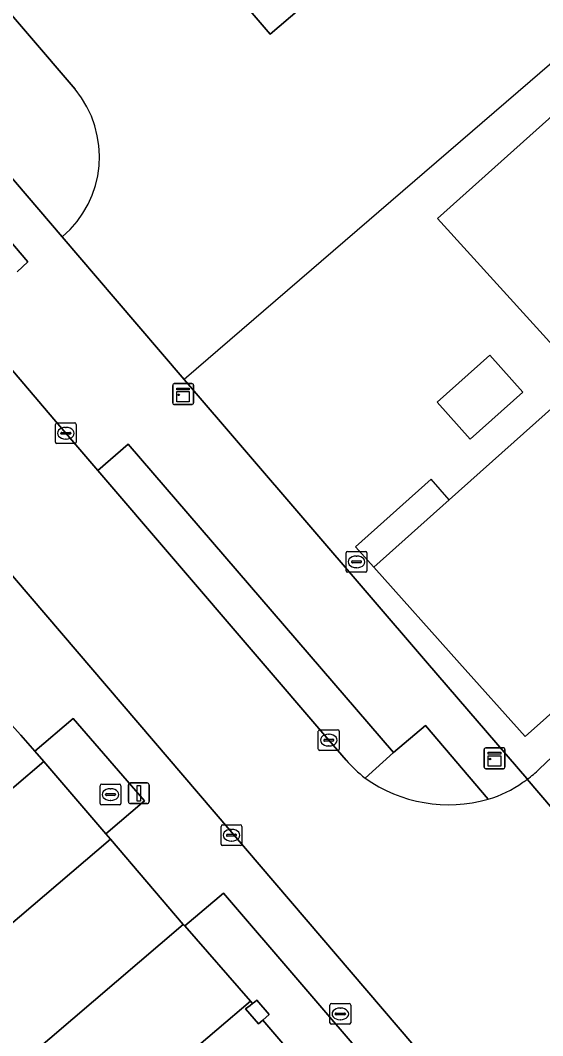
# Model space of a CAD drawing. Extents: x 162172 to 163187, y 382874 to 383685.
# Drawn here: x 162523.12 to 162548.22, y 383232.09 to 383280.9 of the extents above; entities that cross this region are included whole.
import ezdxf

# ---------------------------------------------------------------- set-up
doc = ezdxf.new("R2010")
doc.units = 0
for name, color, linetype in [('IMGEO_Brandkraan', 7, 'Continuous'), ('IMGEO_Erf', 7, 'Continuous'), ('IMGEO_Groenvoorziening', 7, 'Continuous'), ('IMGEO_Haag', 7, 'Continuous'), ('IMGEO_Hek', 7, 'Continuous'), ('IMGEO_Kast', 7, 'Continuous'), ('IMGEO_Kolk', 7, 'Continuous'), ('IMGEO_Lichtmast', 7, 'Continuous'), ('IMGEO_Pand', 7, 'Continuous'), ('IMGEO_Pand_overbouw', 7, 'Continuous'), ('IMGEO_Parkeervlak_open', 7, 'Continuous'), ('IMGEO_Rijbaan_lokaal_open', 7, 'Continuous'), ('IMGEO_Rioolput', 7, 'Continuous'), ('IMGEO_Voetpad_open', 7, 'Continuous')]:
    doc.layers.add(name, color=color, linetype=linetype)

msp = doc.modelspace()

# ---------------------------------------------------------------- linework, layer by layer
at = {"layer": 'IMGEO_Brandkraan'}
for p, q in [((162526.953, 383243.255), (162526.953, 383244.107)), ((162527.028, 383244.181), (162527.88, 383244.181)), ((162527.954, 383244.107), (162527.954, 383243.255)), ((162527.212, 383243.675), (162527.212, 383243.687)), ((162527.65, 383243.638), (162527.252, 383243.638)), ((162527.255, 383243.724), (162527.653, 383243.724)), ((162527.441, 383243.961), (162527.466, 383243.961)), ((162527.696, 383243.687), (162527.696, 383243.675)), ((162527.88, 383243.181), (162527.028, 383243.181)), ((162527.464, 383243.401), (162527.439, 383243.401))]:
    msp.add_line(p, q, dxfattribs=at)
for points in [[(162526.953, 383243.255), (162526.953, 383244.107)], [(162527.028, 383244.181), (162527.88, 383244.181)], [(162527.954, 383244.107), (162527.954, 383243.255)], [(162527.88, 383243.181), (162527.028, 383243.181)]]:
    msp.add_lwpolyline(points, dxfattribs=at)
for centre, radius, start, end in [((162527.03, 383244.105), 0.0765, 91.552, 178.448), ((162527.03, 383244.105), 0.0765, 91.552, 178.448), ((162527.878, 383244.105), 0.0765, 1.552, 88.448), ((162527.878, 383244.105), 0.0765, 1.552, 88.448), ((162527.252, 383243.684), 0.0403, 85.8775, 175.7526), ((162527.249, 383243.674), 0.0366, 178.938, 274.7102), ((162527.653, 383243.681), 0.043, 264.8664, 352.4533), ((162527.657, 383243.686), 0.0386, 1.7309, 96.639), ((162527.03, 383243.257), 0.0765, 181.552, 268.448), ((162527.03, 383243.257), 0.0765, 181.552, 268.448), ((162527.878, 383243.257), 0.0765, 271.552, 358.448), ((162527.878, 383243.257), 0.0765, 271.552, 358.448)]:
    msp.add_arc(centre, radius, start, end, dxfattribs=at)
for centre, major_axis, ratio, start_param, end_param in [((162527.44, 383243.681), (-0.387, 0.002), 0.722429, 4.712389, 7.853982), ((162527.465, 383243.681), (-0.39, 0.002), 0.717154, 1.570796, 4.712389)]:
    msp.add_ellipse(centre, major_axis=major_axis, ratio=ratio, start_param=start_param, end_param=end_param, dxfattribs=at)
at = {"layer": 'IMGEO_Erf'}
for points in [[(162542.194, 383316.278), (162547.416, 383310.175), (162539.267, 383303.202), (162541.769, 383300.278), (162538.765, 383297.707), (162539.316, 383297.063), (162539.061, 383296.846), (162538.235, 383297.812), (162536.45, 383296.285), (162543.823, 383287.668), (162538.923, 383283.475), (162535.123, 383280.224), (162527.886, 383288.683), (162526.152, 383287.2)], [(162521.83, 383287.474), (162521.49, 383287.872), (162518.873, 383285.634), (162525.747, 383277.58)], [(162548.054, 383244.9), (162549.897, 383246.662), (162553.599, 383250), (162563.887, 383259.278), (162560.563, 383262.969), (162570.165, 383271.509), (162573.458, 383267.763), (162590.084, 383282.693)], [(162525.135, 383270.484), (162527.679, 383267.506), (162530.99, 383263.632), (162542.685, 383250), (162547.446, 383244.451), (162547.475, 383244.417)]]:
    msp.add_lwpolyline(points, dxfattribs=at)
for points in [[(162563.805, 383289.877), (162569.738, 383283.137), (162570.003, 383282.837), (162549.431, 383264.471), (162549.187, 383264.74), (162543.155, 383271.372)], [(162553.99, 383267.009), (162554.279, 383266.685), (162561.282, 383258.853), (162551.332, 383250), (162547.375, 383246.479), (162544.223, 383250), (162540.096, 383254.61), (162543.729, 383257.852)], [(162547.268, 383263.021), (162544.732, 383260.757), (162543.14, 383262.54), (162545.676, 383264.804)]]:
    msp.add_lwpolyline(points, close=True, dxfattribs=at)
for centre, radius, start, end in [((162521.857, 383274.341), 5.062, 310.3636, 39.7777), ((162543.66, 383249.578), 6.418, 306.4672, 313.2023)]:
    msp.add_arc(centre, radius, start, end, dxfattribs=at)
at = {"layer": 'IMGEO_Groenvoorziening'}
for points in [[(162508.584, 383297.662), (162504.739, 383294.381), (162525.135, 383270.484)], [(162525.747, 383277.58), (162518.873, 383285.634), (162508.584, 383297.662)], [(162522.965, 383268.799), (162523.487, 383269.294), (162513.498, 383280.992), (162512.663, 383280.275), (162518.308, 383273.702), (162517.62, 383273.083)], [(162545.592, 383243.458), (162542.586, 383246.999), (162541.051, 383245.704)], [(162541.051, 383245.704), (162539.686, 383244.473)]]:
    msp.add_lwpolyline(points, dxfattribs=at)
for points in [[(162523.815, 383245.765), (162524.252, 383245.266), (162527.229, 383241.79), (162529.089, 383243.375), (162525.658, 383247.34)], [(162531.016, 383237.363), (162534.17, 383233.746), (162534.268, 383233.634), (162534.364, 383233.709), (162534.476, 383233.797), (162535.072, 383233.104), (162534.764, 383232.839), (162537.182, 383230.014), (162537.315, 383229.856), (162538.272, 383228.719), (162540.209, 383230.386), (162532.883, 383238.939)], [(162534.476, 383233.797), (162534.364, 383233.709), (162534.268, 383233.634), (162534.158, 383233.547), (162533.943, 383233.378), (162534.557, 383232.66), (162534.764, 383232.839), (162535.072, 383233.104)]]:
    msp.add_lwpolyline(points, close=True, dxfattribs=at)
for centre, radius, start, end in [((162521.857, 383274.341), 5.062, 310.3636, 39.7777), ((162543.693, 383250.1), 6.908, 234.5449, 285.9521)]:
    msp.add_arc(centre, radius, start, end, dxfattribs=at)
at = {"layer": 'IMGEO_Haag'}
msp.add_lwpolyline([(162534.476, 383233.797), (162534.364, 383233.709), (162534.268, 383233.634), (162534.158, 383233.547), (162533.943, 383233.378), (162534.557, 383232.66), (162534.764, 383232.839), (162535.072, 383233.104)], close=True, dxfattribs=at)
at = {"layer": 'IMGEO_Hek'}
msp.add_lwpolyline([(162566.89, 383294.59), (162530.99, 383263.632)], dxfattribs=at)
at = {"layer": 'IMGEO_Kast'}
for p, q in [((162530.442, 383262.507), (162530.442, 383263.348)), ((162530.442, 383263.348), (162530.442, 383262.507)), ((162530.517, 383263.432), (162531.358, 383263.432)), ((162531.358, 383263.432), (162530.517, 383263.432)), ((162531.442, 383263.357), (162531.442, 383262.516)), ((162531.442, 383262.516), (162531.442, 383263.357)), ((162531.367, 383262.432), (162530.526, 383262.432)), ((162530.526, 383262.432), (162531.367, 383262.432)), ((162545.477, 383245.924), (162546.318, 383245.924)), ((162546.318, 383245.924), (162545.477, 383245.924)), ((162545.402, 383244.999), (162545.402, 383245.84)), ((162545.402, 383245.84), (162545.402, 383244.999)), ((162546.402, 383245.849), (162546.402, 383245.008)), ((162546.402, 383245.008), (162546.402, 383245.849)), ((162546.327, 383244.924), (162545.486, 383244.924)), ((162545.486, 383244.924), (162546.327, 383244.924))]:
    msp.add_line(p, q, dxfattribs=at)
for points in [[(162530.637, 383263.222), (162531.237, 383263.222), (162531.237, 383263.137), (162530.637, 383263.137), (162530.637, 383263.222)], [(162530.637, 383263.047), (162531.237, 383263.047), (162531.237, 383262.558), (162530.637, 383262.558), (162530.637, 383263.047)], [(162545.597, 383245.714), (162546.197, 383245.714), (162546.197, 383245.629), (162545.597, 383245.629), (162545.597, 383245.714)], [(162545.597, 383245.539), (162546.197, 383245.539), (162546.197, 383245.05), (162545.597, 383245.05), (162545.597, 383245.539)]]:
    msp.add_lwpolyline(points, dxfattribs=at)
for centre in [(162530.721, 383262.896), (162545.681, 383245.388)]:
    msp.add_circle(centre, 0.0377, dxfattribs=at)
for centre, start, end in [((162530.52, 383263.354), 92.4484, 184.2845), ((162530.52, 383263.354), 92.4484, 184.2845), ((162531.364, 383263.354), 2.4484, 94.2845), ((162531.364, 383263.354), 2.4484, 94.2845), ((162530.52, 383262.51), 182.4484, 274.2845), ((162530.52, 383262.51), 182.4484, 274.2845), ((162531.364, 383262.51), 272.4484, 4.2845), ((162531.364, 383262.51), 272.4484, 4.2845), ((162545.48, 383245.846), 92.4484, 184.2845), ((162545.48, 383245.846), 92.4484, 184.2845), ((162546.324, 383245.846), 2.4484, 94.2845), ((162546.324, 383245.846), 2.4484, 94.2845), ((162545.48, 383245.002), 182.4484, 274.2845), ((162545.48, 383245.002), 182.4484, 274.2845), ((162546.324, 383245.002), 272.4484, 4.2845), ((162546.324, 383245.002), 272.4484, 4.2845)]:
    msp.add_arc(centre, 0.0779, start, end, dxfattribs=at)
at = {"layer": 'IMGEO_Kolk'}
for p, q in [((162524.88, 383261.548), (162525.732, 383261.548)), ((162524.805, 383260.622), (162524.805, 383261.474)), ((162525.064, 383261.042), (162525.064, 383261.054)), ((162525.107, 383261.091), (162525.505, 383261.091)), ((162525.293, 383261.328), (162525.318, 383261.328)), ((162525.548, 383261.054), (162525.548, 383261.042)), ((162525.806, 383261.474), (162525.806, 383260.622)), ((162525.502, 383261.005), (162525.104, 383261.005)), ((162525.316, 383260.768), (162525.291, 383260.768)), ((162525.732, 383260.548), (162524.88, 383260.548)), ((162537.436, 383245.87), (162537.436, 383246.722)), ((162537.511, 383246.796), (162538.363, 383246.796)), ((162537.924, 383246.576), (162537.949, 383246.576)), ((162538.437, 383246.722), (162538.437, 383245.87)), ((162537.695, 383246.29), (162537.695, 383246.302)), ((162538.133, 383246.253), (162537.735, 383246.253)), ((162537.738, 383246.339), (162538.136, 383246.339)), ((162537.947, 383246.016), (162537.922, 383246.016)), ((162538.179, 383246.302), (162538.179, 383246.29)), ((162538.363, 383245.796), (162537.511, 383245.796)), ((162532.761, 383241.301), (162532.761, 383242.153)), ((162532.836, 383242.227), (162533.688, 383242.227)), ((162533.762, 383242.153), (162533.762, 383241.301)), ((162533.02, 383241.721), (162533.02, 383241.733)), ((162533.458, 383241.684), (162533.06, 383241.684)), ((162533.063, 383241.77), (162533.461, 383241.77)), ((162533.249, 383242.007), (162533.274, 383242.007)), ((162533.504, 383241.733), (162533.504, 383241.721)), ((162533.688, 383241.227), (162532.836, 383241.227)), ((162533.272, 383241.447), (162533.247, 383241.447))]:
    msp.add_line(p, q, dxfattribs=at)
for points in [[(162524.88, 383261.548), (162525.732, 383261.548)], [(162524.805, 383260.622), (162524.805, 383261.474)], [(162525.806, 383261.474), (162525.806, 383260.622)], [(162525.732, 383260.548), (162524.88, 383260.548)], [(162537.436, 383245.87), (162537.436, 383246.722)], [(162537.511, 383246.796), (162538.363, 383246.796)], [(162538.437, 383246.722), (162538.437, 383245.87)], [(162538.363, 383245.796), (162537.511, 383245.796)], [(162532.761, 383241.301), (162532.761, 383242.153)], [(162532.836, 383242.227), (162533.688, 383242.227)], [(162533.762, 383242.153), (162533.762, 383241.301)], [(162533.688, 383241.227), (162532.836, 383241.227)]]:
    msp.add_lwpolyline(points, dxfattribs=at)
for centre, radius, start, end in [((162524.882, 383261.472), 0.0765, 91.552, 178.448), ((162524.882, 383261.472), 0.0765, 91.552, 178.448), ((162525.73, 383261.472), 0.0765, 1.552, 88.448), ((162525.73, 383261.472), 0.0765, 1.552, 88.448), ((162525.104, 383261.051), 0.0403, 85.8775, 175.7526), ((162525.509, 383261.053), 0.0386, 1.7309, 96.639), ((162524.882, 383260.624), 0.0765, 181.552, 268.448), ((162524.882, 383260.624), 0.0765, 181.552, 268.448), ((162525.101, 383261.041), 0.0366, 178.938, 274.7102), ((162525.505, 383261.048), 0.043, 264.8664, 352.4533), ((162525.73, 383260.624), 0.0765, 271.552, 358.448), ((162525.73, 383260.624), 0.0765, 271.552, 358.448), ((162537.513, 383246.72), 0.0765, 91.552, 178.448), ((162537.513, 383246.72), 0.0765, 91.552, 178.448), ((162538.361, 383246.72), 0.0765, 1.552, 88.448), ((162538.361, 383246.72), 0.0765, 1.552, 88.448), ((162537.735, 383246.299), 0.0403, 85.8775, 175.7526), ((162537.732, 383246.289), 0.0366, 178.938, 274.7102), ((162538.136, 383246.296), 0.043, 264.8664, 352.4533), ((162538.14, 383246.301), 0.0386, 1.7309, 96.639), ((162537.513, 383245.872), 0.0765, 181.552, 268.448), ((162537.513, 383245.872), 0.0765, 181.552, 268.448), ((162538.361, 383245.872), 0.0765, 271.552, 358.448), ((162538.361, 383245.872), 0.0765, 271.552, 358.448), ((162532.838, 383242.151), 0.0765, 91.552, 178.448), ((162532.838, 383242.151), 0.0765, 91.552, 178.448), ((162533.686, 383242.151), 0.0765, 1.552, 88.448), ((162533.686, 383242.151), 0.0765, 1.552, 88.448), ((162533.06, 383241.73), 0.0403, 85.8775, 175.7526), ((162533.057, 383241.72), 0.0366, 178.938, 274.7102), ((162533.461, 383241.727), 0.043, 264.8664, 352.4533), ((162533.465, 383241.732), 0.0386, 1.7309, 96.639), ((162532.838, 383241.303), 0.0765, 181.552, 268.448), ((162532.838, 383241.303), 0.0765, 181.552, 268.448), ((162533.686, 383241.303), 0.0765, 271.552, 358.448), ((162533.686, 383241.303), 0.0765, 271.552, 358.448)]:
    msp.add_arc(centre, radius, start, end, dxfattribs=at)
for centre, major_axis, ratio, start_param, end_param in [((162525.292, 383261.048), (-0.387, 0.002), 0.722429, 4.712389, 7.853982), ((162525.317, 383261.048), (-0.39, 0.002), 0.717154, 1.570796, 4.712389), ((162537.923, 383246.296), (-0.387, 0.002), 0.722429, 4.712389, 7.853982), ((162537.948, 383246.296), (-0.39, 0.002), 0.717154, 1.570796, 4.712389), ((162533.248, 383241.727), (-0.387, 0.002), 0.722429, 4.712389, 7.853982), ((162533.273, 383241.727), (-0.39, 0.002), 0.717154, 1.570796, 4.712389)]:
    msp.add_ellipse(centre, major_axis=major_axis, ratio=ratio, start_param=start_param, end_param=end_param, dxfattribs=at)
at = {"layer": 'IMGEO_Lichtmast'}
for p, q in [((162528.316, 383243.343), (162528.316, 383244.143)), ((162528.316, 383244.143), (162528.316, 383243.343)), ((162528.416, 383244.243), (162529.206, 383244.243)), ((162529.206, 383244.243), (162528.416, 383244.243)), ((162529.306, 383244.143), (162529.306, 383243.343)), ((162529.306, 383243.343), (162529.306, 383244.143)), ((162529.206, 383243.243), (162528.416, 383243.243)), ((162528.416, 383243.243), (162529.206, 383243.243))]:
    msp.add_line(p, q, dxfattribs=at)
msp.add_lwpolyline([(162528.736, 383244.118), (162528.886, 383244.118), (162528.886, 383243.368), (162528.736, 383243.368), (162528.736, 383244.118)], dxfattribs=at)
for centre, start, end in [((162528.416, 383244.143), 90, 180), ((162528.416, 383244.143), 90, 180), ((162529.206, 383244.143), 0, 90), ((162529.206, 383244.143), 360, 90), ((162528.416, 383243.343), 180, 270), ((162528.416, 383243.343), 180, 270), ((162529.206, 383243.343), 270, 0), ((162529.206, 383243.343), 270, 0)]:
    msp.add_arc(centre, 0.1, start, end, dxfattribs=at)
at = {"layer": 'IMGEO_Pand'}
msp.add_lwpolyline([(162526.152, 383287.2), (162527.886, 383288.683), (162535.123, 383280.224), (162538.923, 383283.475), (162543.823, 383287.668), (162536.45, 383296.285)], dxfattribs=at)
for points in [[(162569.738, 383283.137), (162563.805, 383289.877), (162543.155, 383271.372), (162549.187, 383264.74), (162549.431, 383264.471), (162570.003, 383282.837)], [(162561.282, 383258.853), (162554.279, 383266.685), (162553.99, 383267.009), (162543.729, 383257.852), (162540.096, 383254.61), (162544.223, 383250), (162547.375, 383246.479), (162551.332, 383250)], [(162547.268, 383263.021), (162545.676, 383264.804), (162543.14, 383262.54), (162544.732, 383260.757)]]:
    msp.add_lwpolyline(points, close=True, dxfattribs=at)
at = {"layer": 'IMGEO_Pand_overbouw'}
msp.add_lwpolyline([(162543.729, 383257.852), (162542.854, 383258.834), (162539.219, 383255.59), (162540.096, 383254.61)], close=True, dxfattribs=at)
at = {"layer": 'IMGEO_Parkeervlak_open'}
for points in [[(162539.686, 383244.473), (162541.051, 383245.704), (162528.293, 383260.524), (162526.84, 383259.259)], [(162526.84, 383259.259), (162537.937, 383246.296), (162538.77, 383245.341)], [(162500, 383218.105), (162527.448, 383241.534), (162527.229, 383241.79), (162524.252, 383245.266), (162500, 383224.561), (162499.75, 383224.347)]]:
    msp.add_lwpolyline(points, dxfattribs=at)
for points in [[(162527.711, 383228.233), (162534.17, 383233.746), (162531.016, 383237.363), (162530.947, 383237.442), (162500, 383210.989), (162482.488, 383196.02), (162488.376, 383194.66), (162500, 383204.581)], [(162537.182, 383230.014), (162534.764, 383232.839), (162534.557, 383232.66), (162533.943, 383233.378), (162534.158, 383233.547), (162534.268, 383233.634), (162534.17, 383233.746), (162527.711, 383228.233), (162530.941, 383224.546)]]:
    msp.add_lwpolyline(points, close=True, dxfattribs=at)
msp.add_arc((162543.47, 383249.384), 6.2, 220.6998, 232.3826, dxfattribs=at)
at = {"layer": 'IMGEO_Rijbaan_lokaal_open'}
for points in [[(162538.77, 383245.341), (162537.937, 383246.296), (162526.84, 383259.259), (162525.306, 383261.048), (162524.722, 383261.727), (162518.495, 383269.047), (162516.139, 383271.816), (162512.03, 383276.623), (162504.045, 383285.913), (162499.363, 383291.417), (162498.313, 383292.604), (162486.241, 383306.791), (162486.094, 383306.952), (162484.16, 383309.176), (162474.581, 383320.371), (162472.758, 383322.512), (162472.636, 383322.676), (162468.321, 383327.727)], [(162464.019, 383322.726), (162467.436, 383318.744), (162520.655, 383256.621), (162544.18, 383229.083), (162559.929, 383210.675), (162571.236, 383197.398), (162572.015, 383196.495), (162575.617, 383196.228), (162574.05, 383198.21), (162578.014, 383197.058), (162577.841, 383199.47), (162576.518, 383201.126), (162576.343, 383201.345), (162566.057, 383213.383), (162565.024, 383214.635), (162561.643, 383218.568), (162551.306, 383230.635), (162550.435, 383231.664), (162549.744, 383232.482)], [(162584.159, 383270.649), (162593.262, 383278.989), (162590.084, 383282.693), (162573.458, 383267.763), (162563.887, 383259.278), (162553.599, 383250), (162549.897, 383246.662), (162548.054, 383244.9)], [(162547.475, 383244.417), (162550.557, 383240.795), (162559.729, 383249.058), (162559.881, 383248.889), (162561.121, 383250), (162584.159, 383270.649)], [(162550.131, 383240.415), (162550.557, 383240.795), (162547.475, 383244.417)]]:
    msp.add_lwpolyline(points, dxfattribs=at)
msp.add_lwpolyline([(162527.448, 383241.534), (162500, 383218.105), (162476.046, 383197.658), (162476.284, 383197.581), (162476.23, 383197.394), (162482.488, 383196.02), (162500, 383210.989), (162530.947, 383237.442)], close=True, dxfattribs=at)
for centre, radius, start, end in [((162543.47, 383249.384), 6.2, 220.6998, 232.3826), ((162543.693, 383250.1), 6.908, 234.5449, 285.9521), ((162543.66, 383249.578), 6.418, 306.4672, 313.2023), ((162544.134, 383248.612), 5.356, 285.7939, 305.823), ((162544.01, 383249.023), 5.763, 304.4343, 306.9562)]:
    msp.add_arc(centre, radius, start, end, dxfattribs=at)
at = {"layer": 'IMGEO_Rioolput'}
for p, q in [((162538.771, 383254.44), (162538.771, 383255.292)), ((162538.846, 383255.366), (162539.698, 383255.366)), ((162539.772, 383255.292), (162539.772, 383254.44)), ((162539.03, 383254.86), (162539.03, 383254.872)), ((162539.468, 383254.823), (162539.07, 383254.823)), ((162539.073, 383254.909), (162539.471, 383254.909)), ((162539.259, 383255.146), (162539.284, 383255.146)), ((162539.514, 383254.872), (162539.514, 383254.86)), ((162539.698, 383254.366), (162538.846, 383254.366)), ((162539.282, 383254.586), (162539.257, 383254.586)), ((162537.993, 383232.711), (162537.993, 383233.563)), ((162538.068, 383233.637), (162538.92, 383233.637)), ((162538.481, 383233.417), (162538.506, 383233.417)), ((162538.994, 383233.563), (162538.994, 383232.711)), ((162538.252, 383233.131), (162538.252, 383233.143)), ((162538.69, 383233.094), (162538.292, 383233.094)), ((162538.295, 383233.18), (162538.693, 383233.18)), ((162538.504, 383232.857), (162538.479, 383232.857)), ((162538.736, 383233.143), (162538.736, 383233.131)), ((162538.92, 383232.637), (162538.068, 383232.637))]:
    msp.add_line(p, q, dxfattribs=at)
for points in [[(162538.771, 383254.44), (162538.771, 383255.292)], [(162538.846, 383255.366), (162539.698, 383255.366)], [(162539.772, 383255.292), (162539.772, 383254.44)], [(162539.698, 383254.366), (162538.846, 383254.366)], [(162537.993, 383232.711), (162537.993, 383233.563)], [(162538.068, 383233.637), (162538.92, 383233.637)], [(162538.994, 383233.563), (162538.994, 383232.711)], [(162538.92, 383232.637), (162538.068, 383232.637)]]:
    msp.add_lwpolyline(points, dxfattribs=at)
for centre, radius, start, end in [((162538.848, 383255.29), 0.0765, 91.552, 178.448), ((162538.848, 383255.29), 0.0765, 91.552, 178.448), ((162539.696, 383255.29), 0.0765, 1.552, 88.448), ((162539.696, 383255.29), 0.0765, 1.552, 88.448), ((162539.07, 383254.869), 0.0403, 85.8775, 175.7526), ((162539.067, 383254.859), 0.0366, 178.938, 274.7102), ((162539.471, 383254.866), 0.043, 264.8664, 352.4533), ((162539.475, 383254.871), 0.0386, 1.7309, 96.639), ((162538.848, 383254.442), 0.0765, 181.552, 268.448), ((162538.848, 383254.442), 0.0765, 181.552, 268.448), ((162539.696, 383254.442), 0.0765, 271.552, 358.448), ((162539.696, 383254.442), 0.0765, 271.552, 358.448), ((162538.07, 383233.561), 0.0765, 91.552, 178.448), ((162538.07, 383233.561), 0.0765, 91.552, 178.448), ((162538.918, 383233.561), 0.0765, 1.552, 88.448), ((162538.918, 383233.561), 0.0765, 1.552, 88.448), ((162538.292, 383233.14), 0.0403, 85.8775, 175.7526), ((162538.289, 383233.13), 0.0366, 178.938, 274.7102), ((162538.693, 383233.137), 0.043, 264.8664, 352.4533), ((162538.697, 383233.142), 0.0386, 1.7309, 96.639), ((162538.07, 383232.713), 0.0765, 181.552, 268.448), ((162538.07, 383232.713), 0.0765, 181.552, 268.448), ((162538.918, 383232.713), 0.0765, 271.552, 358.448), ((162538.918, 383232.713), 0.0765, 271.552, 358.448)]:
    msp.add_arc(centre, radius, start, end, dxfattribs=at)
for centre, major_axis, ratio, start_param, end_param in [((162539.258, 383254.866), (-0.387, 0.002), 0.722429, 4.712389, 7.853982), ((162539.283, 383254.866), (-0.39, 0.002), 0.717154, 1.570796, 4.712389), ((162538.48, 383233.137), (-0.387, 0.002), 0.722429, 4.712389, 7.853982), ((162538.505, 383233.137), (-0.39, 0.002), 0.717154, 1.570796, 4.712389)]:
    msp.add_ellipse(centre, major_axis=major_axis, ratio=ratio, start_param=start_param, end_param=end_param, dxfattribs=at)
at = {"layer": 'IMGEO_Voetpad_open'}
for points in [[(162527.679, 383267.506), (162525.135, 383270.484), (162504.739, 383294.381), (162503.94, 383295.317), (162500.35, 383299.525), (162500.322, 383299.557), (162500, 383299.934), (162487.107, 383315.041), (162486.132, 383316.186), (162483.396, 383319.335), (162482.798, 383320.082), (162483.906, 383321.008), (162480.253, 383325.228), (162473.752, 383332.805), (162467.463, 383340.134), (162464.892, 383337.774), (162471.434, 383330.087), (162470.655, 383329.435), (162466.976, 383334.008), (162466.248, 383333.472)], [(162484.522, 383314.217), (162484.824, 383314.47), (162489.256, 383309.356), (162487.748, 383308.07), (162499.912, 383293.971), (162501.364, 383295.193), (162512.716, 383281.914), (162511.896, 383281.185), (162506.258, 383287.805), (162505.539, 383287.218), (162517.62, 383273.083), (162518.308, 383273.702), (162512.663, 383280.275), (162513.498, 383280.992), (162523.487, 383269.294), (162522.965, 383268.799)], [(162518.65, 383269.185), (162518.495, 383269.047), (162524.722, 383261.727), (162525.306, 383261.048), (162526.84, 383259.259), (162528.293, 383260.524), (162541.051, 383245.704), (162542.586, 383246.999), (162545.592, 383243.458)], [(162547.475, 383244.417), (162547.446, 383244.451), (162542.685, 383250), (162530.99, 383263.632), (162527.679, 383267.506)], [(162544.18, 383229.083), (162520.655, 383256.621)], [(162500, 383224.561), (162524.252, 383245.266), (162523.815, 383245.765), (162523.14, 383246.536), (162520.008, 383250)], [(162520.008, 383250), (162523.14, 383246.536), (162523.815, 383245.765), (162525.658, 383247.34), (162529.089, 383243.375), (162527.229, 383241.79), (162527.448, 383241.534), (162530.947, 383237.442), (162531.016, 383237.363), (162532.883, 383238.939), (162540.209, 383230.386)]]:
    msp.add_lwpolyline(points, dxfattribs=at)
for centre, radius, start, end in [((162544.134, 383248.612), 5.356, 285.7939, 305.823), ((162544.01, 383249.023), 5.763, 304.4343, 306.9562)]:
    msp.add_arc(centre, radius, start, end, dxfattribs=at)

doc.saveas('drawing.dxf')
